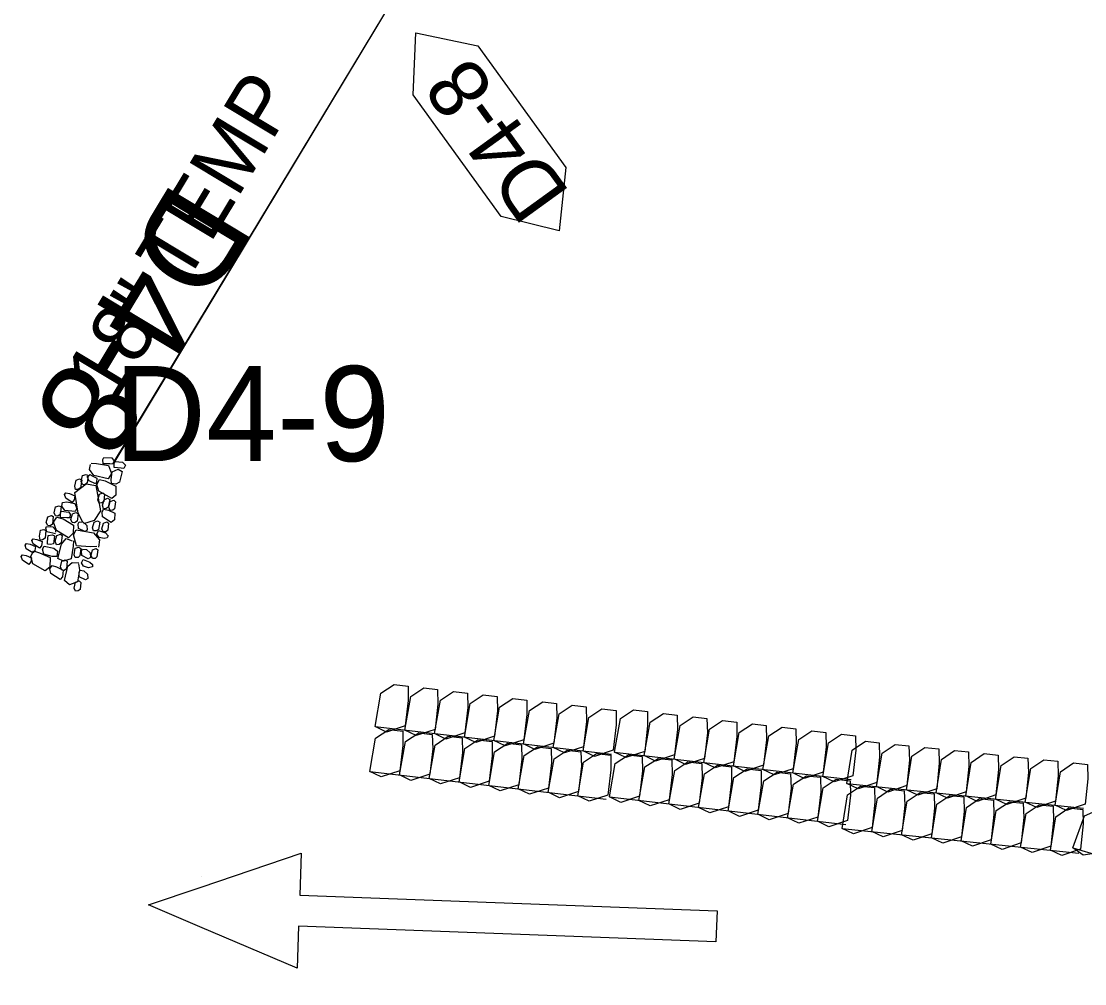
# Model space of a CAD drawing. Extents: x 465700 to 483515, y 488970 to 507540.
# Drawn here: x 475118.5 to 475207.8, y 502741.4 to 502822.3 of the extents above; entities that cross this region are included whole.
import ezdxf

# ---------------------------------------------------------------- set-up
doc = ezdxf.new("R2010")
doc.units = 0
for name, color, linetype in [('Default', 7, 'Continuous'), ('Exist Plan Preparation Drainage Flow Arrows', 7, 'Continuous'), ('Prop Drainage Structure Box Number Symbol CELL', 7, 'Continuous'), ('Prop Drainage Structure Pipe CSP 18in', 7, 'Continuous'), ('Prop Drainage Structure Pipe CSP 18in Label', 7, 'Continuous'), ('Prop Erosion Embankment Toe Protection CELL', 7, 'Continuous'), ('Prop Erosion Rip Rap Pad at Outlet CELL', 7, 'Continuous'), ('Scratch_Level_8', 7, 'Continuous')]:
    doc.layers.add(name, color=color, linetype=linetype)

# ---------------------------------------------------------------- blocks, each defined once
blk = doc.blocks.new('Existing ground flow arrow')
at = {"layer": 'Default'}
blk.add_line((2.5, -4.33), (2.5, -4.33), dxfattribs=at)
blk.add_lwpolyline([(-1.285, -47.195), (-1.285, -12.525), (-4.774, -12.527), (-1.65, -4.33), (0, 0), (1.651, -4.33), (4.776, -12.525), (1.285, -12.524), (1.285, -47.195), (0, -47.195)], close=True, dxfattribs=at)

msp = doc.modelspace()

# ---------------------------------------------------------------- linework, layer by layer
at = {"layer": 'Prop Drainage Structure Box Number Symbol CELL'}
msp.add_lwpolyline([(475158.81, 502805.924), (475151.418, 502816.133), (475151.631, 502821.353), (475156.843, 502820.256), (475164.235, 502810.047), (475163.682, 502804.709), (475158.81, 502805.924)], dxfattribs=at)
at = {"layer": 'Prop Drainage Structure Pipe CSP 18in'}
msp.add_line((475149.932, 502824.537), (475126.251, 502785.195), dxfattribs=at)
at = {"layer": 'Prop Erosion Embankment Toe Protection CELL'}
for p, q in [((475148.217, 502763.035), (475168.081, 502760.713)), ((475168.343, 502760.895), (475188.208, 502758.573)), ((475147.776, 502759.26), (475167.64, 502756.939)), ((475187.856, 502758.247), (475207.748, 502756.17)), ((475167.902, 502757.12), (475187.767, 502754.798)), ((475187.462, 502754.467), (475207.354, 502752.39)), ((475206.856, 502752.84), (475226.028, 502747.145))]:
    msp.add_line(p, q, dxfattribs=at)
for points in [[(475150.98, 502766.437), (475150.99, 502765.228), (475150.74, 502763.092), (475149.169, 502762.571), (475148.217, 502763.035), (475148.697, 502765.848), (475149.813, 502766.573), (475150.98, 502766.437)], [(475153.464, 502766.147), (475153.498, 502764.934), (475153.248, 502762.799), (475151.652, 502762.281), (475150.7, 502762.744), (475151.205, 502765.555), (475152.321, 502766.28), (475153.464, 502766.147)], [(475155.971, 502765.853), (475156.006, 502764.641), (475155.756, 502762.506), (475154.16, 502761.988), (475153.208, 502762.451), (475153.712, 502765.262), (475154.804, 502765.99), (475155.971, 502765.853)], [(475158.479, 502765.56), (475158.489, 502764.351), (475158.239, 502762.216), (475156.668, 502761.694), (475155.716, 502762.158), (475156.196, 502764.972), (475157.287, 502765.7), (475158.479, 502765.56)], [(475160.962, 502765.27), (475160.972, 502764.061), (475160.723, 502761.925), (475159.151, 502761.404), (475158.199, 502761.868), (475158.679, 502764.681), (475159.795, 502765.407), (475160.962, 502765.27)], [(475163.446, 502764.98), (475163.48, 502763.768), (475163.23, 502761.632), (475161.634, 502761.114), (475160.682, 502761.578), (475161.187, 502764.388), (475162.303, 502765.113), (475163.446, 502764.98)], [(475165.953, 502764.687), (475165.988, 502763.475), (475165.738, 502761.339), (475164.142, 502760.821), (475163.19, 502761.285), (475163.694, 502764.095), (475164.786, 502764.823), (475165.953, 502764.687)], [(475168.461, 502764.394), (475168.471, 502763.184), (475168.221, 502761.049), (475166.65, 502760.528), (475165.698, 502760.991), (475166.178, 502763.805), (475167.269, 502764.533), (475168.461, 502764.394)], [(475171.107, 502764.297), (475171.116, 502763.087), (475170.867, 502760.952), (475169.296, 502760.431), (475168.343, 502760.895), (475168.823, 502763.708), (475169.94, 502764.433), (475171.107, 502764.297)], [(475173.59, 502764.006), (475173.624, 502762.794), (475173.375, 502760.659), (475171.779, 502760.141), (475170.826, 502760.604), (475171.331, 502763.415), (475172.447, 502764.14), (475173.59, 502764.006)], [(475176.098, 502763.713), (475176.132, 502762.501), (475175.883, 502760.366), (475174.287, 502759.847), (475173.334, 502760.311), (475173.839, 502763.122), (475174.931, 502763.85), (475176.098, 502763.713)], [(475150.539, 502762.663), (475150.549, 502761.453), (475150.299, 502759.318), (475148.728, 502758.797), (475147.776, 502759.26), (475148.255, 502762.074), (475149.372, 502762.799), (475150.539, 502762.663)], [(475178.606, 502763.42), (475178.615, 502762.211), (475178.366, 502760.075), (475176.795, 502759.554), (475175.842, 502760.018), (475176.322, 502762.831), (475177.414, 502763.56), (475178.606, 502763.42)], [(475181.089, 502763.13), (475181.098, 502761.921), (475180.849, 502759.785), (475179.278, 502759.264), (475178.325, 502759.728), (475178.805, 502762.541), (475179.922, 502763.266), (475181.089, 502763.13)], [(475183.572, 502762.84), (475183.606, 502761.628), (475183.357, 502759.492), (475181.761, 502758.974), (475180.808, 502759.438), (475181.313, 502762.248), (475182.43, 502762.973), (475183.572, 502762.84)], [(475153.022, 502762.372), (475153.057, 502761.16), (475152.807, 502759.025), (475151.211, 502758.506), (475150.259, 502758.97), (475150.763, 502761.781), (475151.88, 502762.506), (475153.022, 502762.372)], [(475155.53, 502762.079), (475155.565, 502760.867), (475155.315, 502758.732), (475153.719, 502758.213), (475152.767, 502758.677), (475153.271, 502761.487), (475154.363, 502762.216), (475155.53, 502762.079)], [(475158.038, 502761.786), (475158.048, 502760.577), (475157.798, 502758.441), (475156.227, 502757.92), (475155.275, 502758.384), (475155.754, 502761.197), (475156.846, 502761.925), (475158.038, 502761.786)], [(475186.08, 502762.547), (475186.114, 502761.334), (475185.865, 502759.199), (475184.269, 502758.681), (475183.316, 502759.144), (475183.821, 502761.955), (475184.913, 502762.683), (475186.08, 502762.547)], [(475188.588, 502762.253), (475188.597, 502761.044), (475188.348, 502758.909), (475186.777, 502758.388), (475185.824, 502758.851), (475186.304, 502761.665), (475187.396, 502762.393), (475188.588, 502762.253)], [(475160.521, 502761.496), (475160.531, 502760.287), (475160.281, 502758.151), (475158.71, 502757.63), (475157.758, 502758.094), (475158.237, 502760.907), (475159.354, 502761.632), (475160.521, 502761.496)], [(475163.004, 502761.206), (475163.039, 502759.993), (475162.789, 502757.858), (475161.193, 502757.34), (475160.241, 502757.803), (475160.745, 502760.614), (475161.862, 502761.339), (475163.004, 502761.206)], [(475165.512, 502760.912), (475165.547, 502759.7), (475165.297, 502757.565), (475163.701, 502757.047), (475162.749, 502757.51), (475163.253, 502760.321), (475164.345, 502761.049), (475165.512, 502760.912)], [(475190.578, 502761.683), (475190.603, 502760.473), (475190.379, 502758.335), (475188.815, 502757.795), (475187.856, 502758.247), (475188.302, 502761.066), (475189.409, 502761.805), (475190.578, 502761.683)], [(475193.064, 502761.423), (475193.114, 502760.211), (475192.891, 502758.073), (475191.301, 502757.535), (475190.343, 502757.987), (475190.813, 502760.803), (475191.921, 502761.542), (475193.064, 502761.423)], [(475195.576, 502761.161), (475195.625, 502759.949), (475195.402, 502757.811), (475193.813, 502757.273), (475192.854, 502757.725), (475193.324, 502760.541), (475194.407, 502761.283), (475195.576, 502761.161)], [(475198.087, 502760.899), (475198.112, 502759.69), (475197.888, 502757.551), (475196.324, 502757.011), (475195.366, 502757.463), (475195.811, 502760.282), (475196.894, 502761.023), (475198.087, 502760.899)], [(475168.02, 502760.619), (475168.03, 502759.41), (475167.78, 502757.275), (475166.209, 502756.753), (475165.257, 502757.217), (475165.736, 502760.03), (475166.828, 502760.759), (475168.02, 502760.619)], [(475170.665, 502760.522), (475170.675, 502759.313), (475170.426, 502757.178), (475168.854, 502756.657), (475167.902, 502757.12), (475168.382, 502759.934), (475169.498, 502760.659), (475170.665, 502760.522)], [(475173.149, 502760.232), (475173.183, 502759.02), (475172.933, 502756.885), (475171.338, 502756.366), (475170.385, 502756.83), (475170.89, 502759.64), (475172.006, 502760.366), (475173.149, 502760.232)], [(475175.656, 502759.939), (475175.691, 502758.727), (475175.441, 502756.591), (475173.845, 502756.073), (475172.893, 502756.537), (475173.398, 502759.347), (475174.489, 502760.075), (475175.656, 502759.939)], [(475200.574, 502760.639), (475200.598, 502759.43), (475200.375, 502757.292), (475198.81, 502756.751), (475197.852, 502757.203), (475198.297, 502760.022), (475199.405, 502760.761), (475200.574, 502760.639)], [(475203.06, 502760.379), (475203.11, 502759.168), (475202.886, 502757.029), (475201.297, 502756.491), (475200.339, 502756.943), (475200.809, 502759.76), (475201.916, 502760.499), (475203.06, 502760.379)], [(475205.571, 502760.117), (475205.621, 502758.906), (475205.398, 502756.767), (475203.808, 502756.229), (475202.85, 502756.681), (475203.32, 502759.498), (475204.403, 502760.239), (475205.571, 502760.117)], [(475178.164, 502759.646), (475178.174, 502758.437), (475177.924, 502756.301), (475176.353, 502755.78), (475175.401, 502756.244), (475175.881, 502759.057), (475176.973, 502759.785), (475178.164, 502759.646)], [(475180.647, 502759.356), (475180.657, 502758.146), (475180.408, 502756.011), (475178.836, 502755.49), (475177.884, 502755.954), (475178.364, 502758.767), (475179.48, 502759.492), (475180.647, 502759.356)], [(475183.131, 502759.065), (475183.165, 502757.853), (475182.915, 502755.718), (475181.32, 502755.2), (475180.367, 502755.663), (475180.872, 502758.474), (475181.988, 502759.199), (475183.131, 502759.065)], [(475208.083, 502759.855), (475208.107, 502758.646), (475207.884, 502756.508), (475206.32, 502755.967), (475205.361, 502756.419), (475205.806, 502759.238), (475206.889, 502759.98), (475208.083, 502759.855)], [(475185.638, 502758.772), (475185.673, 502757.56), (475185.423, 502755.425), (475183.827, 502754.906), (475182.875, 502755.37), (475183.38, 502758.181), (475184.471, 502758.909), (475185.638, 502758.772)], [(475188.146, 502758.479), (475188.156, 502757.27), (475187.906, 502755.134), (475186.335, 502754.613), (475185.383, 502755.077), (475185.863, 502757.89), (475186.955, 502758.618), (475188.146, 502758.479)], [(475190.183, 502757.903), (475190.208, 502756.694), (475189.985, 502754.556), (475188.42, 502754.015), (475187.462, 502754.467), (475187.907, 502757.286), (475189.015, 502758.025), (475190.183, 502757.903)], [(475192.67, 502757.644), (475192.719, 502756.432), (475192.496, 502754.293), (475190.907, 502753.756), (475189.948, 502754.208), (475190.418, 502757.024), (475191.526, 502757.763), (475192.67, 502757.644)], [(475195.181, 502757.381), (475195.231, 502756.17), (475195.007, 502754.031), (475193.418, 502753.493), (475192.46, 502753.945), (475192.93, 502756.762), (475194.013, 502757.503), (475195.181, 502757.381)], [(475197.693, 502757.119), (475197.717, 502755.91), (475197.494, 502753.772), (475195.929, 502753.231), (475194.971, 502753.683), (475195.416, 502756.502), (475196.499, 502757.244), (475197.693, 502757.119)], [(475200.179, 502756.86), (475200.204, 502755.65), (475199.98, 502753.512), (475198.416, 502752.972), (475197.458, 502753.424), (475197.903, 502756.243), (475199.01, 502756.982), (475200.179, 502756.86)], [(475202.666, 502756.6), (475202.715, 502755.388), (475202.492, 502753.25), (475200.902, 502752.712), (475199.944, 502753.164), (475200.414, 502755.98), (475201.522, 502756.719), (475202.666, 502756.6)], [(475205.177, 502756.338), (475205.226, 502755.126), (475205.003, 502752.988), (475203.414, 502752.45), (475202.455, 502752.902), (475202.925, 502755.718), (475204.008, 502756.46), (475205.177, 502756.338)], [(475207.688, 502756.076), (475207.713, 502754.866), (475207.49, 502752.728), (475205.925, 502752.188), (475204.967, 502752.64), (475205.412, 502755.459), (475206.495, 502756.2), (475207.688, 502756.076)], [(475210.162, 502755.718), (475209.964, 502754.525), (475209.352, 502752.464), (475207.715, 502752.22), (475206.856, 502752.84), (475207.811, 502755.529), (475209.036, 502756.052), (475210.162, 502755.718)]]:
    msp.add_lwpolyline(points, dxfattribs=at)
at = {"layer": 'Prop Erosion Rip Rap Pad at Outlet CELL'}
msp.add_line((475126.285, 502785.35), (475126.285, 502785.35), dxfattribs=at)
msp.add_line((475126.285, 502785.35), (475126.285, 502785.35), dxfattribs=at)
for points in [[(475124.35, 502785.174), (475124.791, 502785.152), (475125.805, 502784.982), (475126.057, 502784.311), (475125.772, 502783.854), (475124.576, 502784.134), (475124.203, 502784.658), (475124.291, 502785.064)], [(475126.143, 502785.086), (475125.92, 502785.119), (475125.378, 502785.138), (475125.336, 502785.486), (475125.424, 502785.651), (475126.089, 502785.624), (475126.283, 502785.351), (475126.143, 502785.086)], [(475127.107, 502784.744), (475126.868, 502784.772), (475126.292, 502784.808), (475126.301, 502785.144), (475126.377, 502785.315), (475126.992, 502785.272), (475127.237, 502785.015), (475127.107, 502784.744)], [(475123.63, 502783.391), (475123.513, 502783.651), (475123.631, 502784.141), (475123.935, 502784.234), (475124.101, 502784.146), (475124.024, 502783.521), (475123.831, 502783.37), (475123.63, 502783.391)], [(475124.237, 502784.215), (475124.442, 502784.121), (475124.845, 502783.921), (475124.815, 502783.597), (475124.727, 502783.432), (475124.191, 502783.702), (475124.026, 502784.03), (475124.237, 502784.215)], [(475126.075, 502783.466), (475126.05, 502783.819), (475126.116, 502784.449), (475126.613, 502784.666), (475126.972, 502784.49), (475126.738, 502783.595), (475126.432, 502783.418), (475126.075, 502783.466)], [(475123.049, 502782.964), (475122.978, 502783.256), (475123.096, 502783.745), (475123.367, 502783.856), (475123.566, 502783.751), (475123.45, 502783.105), (475123.267, 502782.975), (475123.049, 502782.964)], [(475123.665, 502780.231), (475123.258, 502780.985), (475122.981, 502782.702), (475123.939, 502783.44), (475124.751, 502783.291), (475125.153, 502781.168), (475124.607, 502780.354), (475123.706, 502780.068)], [(475125.044, 502783.815), (475125.533, 502783.697), (475126.439, 502783.245), (475126.443, 502782.479), (475126.084, 502782.202), (475125.014, 502782.826), (475124.843, 502783.384), (475125.044, 502783.815)], [(475122.237, 502782.687), (475122.543, 502782.624), (475122.997, 502782.439), (475122.938, 502782.088), (475122.76, 502781.886), (475122.226, 502782.24), (475122.127, 502782.533), (475122.237, 502782.687)], [(475125.034, 502781.825), (475124.918, 502782.085), (475125.047, 502782.568), (475125.335, 502782.684), (475125.483, 502782.563), (475125.407, 502781.967), (475125.253, 502781.836), (475125.034, 502781.825)], [(475121.351, 502780.751), (475121.235, 502781.011), (475121.353, 502781.501), (475121.657, 502781.594), (475121.823, 502781.506), (475121.757, 502780.876), (475121.552, 502780.73), (475121.351, 502780.751)], [(475121.943, 502781.867), (475122.303, 502781.931), (475122.998, 502781.802), (475123.156, 502781.379), (475123.015, 502781.114), (475122.145, 502781.207), (475121.891, 502781.555), (475121.943, 502781.867)], [(475125.392, 502781.352), (475125.299, 502781.656), (475125.455, 502782.111), (475125.721, 502782.239), (475125.92, 502782.133), (475125.798, 502781.477), (475125.61, 502781.364), (475125.392, 502781.352)], [(475125.964, 502781.204), (475125.837, 502781.47), (475125.966, 502781.953), (475126.265, 502782.063), (475126.413, 502781.942), (475126.326, 502781.352), (475126.183, 502781.216), (475125.964, 502781.204)], [(475120.705, 502779.934), (475120.588, 502780.194), (475120.707, 502780.683), (475121.011, 502780.776), (475121.176, 502780.689), (475121.111, 502780.058), (475120.906, 502779.912), (475120.705, 502779.934)], [(475121.483, 502780.653), (475122, 502780.506), (475122.859, 502779.965), (475122.853, 502779.289), (475122.464, 502778.901), (475121.439, 502779.53), (475121.193, 502780.213), (475121.483, 502780.653)], [(475122.56, 502780.577), (475122.32, 502780.577), (475121.79, 502780.618), (475121.766, 502780.999), (475121.842, 502781.142), (475122.483, 502781.071), (475122.602, 502780.894), (475122.56, 502780.577)], [(475122.763, 502780.186), (475122.641, 502780.435), (475122.798, 502780.918), (475123.058, 502781.034), (475123.257, 502780.929), (475123.169, 502780.31), (475122.964, 502780.164), (475122.763, 502780.186)], [(475125.402, 502781.318), (475125.814, 502781.241), (475126.35, 502780.971), (475126.32, 502780.407), (475126.041, 502780.201), (475125.314, 502780.672), (475125.268, 502781.064), (475125.402, 502781.318)], [(475121.348, 502779.253), (475121.126, 502779.286), (475120.642, 502779.415), (475120.543, 502779.709), (475120.602, 502779.847), (475121.144, 502779.828), (475121.357, 502779.588), (475121.368, 502779.37)], [(475123.357, 502780.239), (475123.681, 502780.208), (475123.999, 502779.927), (475124.017, 502779.535), (475123.83, 502779.422), (475123.294, 502779.692), (475123.27, 502780.073), (475123.357, 502780.239)], [(475124.558, 502779.488), (475124.469, 502779.747), (475124.615, 502780.208), (475124.892, 502780.33), (475125.091, 502780.224), (475124.964, 502779.612), (475124.777, 502779.499), (475124.558, 502779.488)], [(475125.372, 502779.396), (475125.262, 502779.667), (475125.391, 502780.15), (475125.673, 502780.255), (475125.821, 502780.134), (475125.751, 502779.548), (475125.597, 502779.418), (475125.372, 502779.396)], [(475119.482, 502778.829), (475119.793, 502778.776), (475120.248, 502778.592), (475120.189, 502778.241), (475120.01, 502778.038), (475119.477, 502778.393), (475119.377, 502778.686), (475119.482, 502778.829)], [(475120.061, 502778.719), (475120.007, 502779.045), (475120.103, 502779.546), (475120.39, 502779.606), (475120.544, 502779.524), (475120.484, 502778.877), (475120.279, 502778.731), (475120.061, 502778.719)], [(475120.678, 502778.363), (475120.7, 502778.564), (475120.741, 502779.094), (475121.117, 502779.163), (475121.283, 502779.076), (475121.193, 502778.401), (475120.93, 502778.357), (475120.678, 502778.363)], [(475121.449, 502778.322), (475121.339, 502778.621), (475121.468, 502779.105), (475121.772, 502779.198), (475121.926, 502779.088), (475121.839, 502778.497), (475121.667, 502778.334), (475121.449, 502778.322)], [(475122.877, 502778.64), (475122.855, 502778.199), (475122.667, 502777.152), (475122.019, 502776.944), (475121.55, 502777.179), (475121.852, 502778.363), (475122.261, 502778.839), (475122.76, 502778.659)], [(475124.845, 502778.161), (475124.307, 502778.135), (475123.124, 502778.226), (475122.878, 502779.149), (475123.096, 502779.585), (475124.554, 502779.32), (475125.055, 502778.743), (475124.961, 502778.114)], [(475125.696, 502778.912), (475125.443, 502778.835), (475125.02, 502778.918), (475124.843, 502779.224), (475124.984, 502779.517), (475125.555, 502779.313), (475125.773, 502779.084), (475125.696, 502778.912)], [(475118.918, 502778.434), (475119.224, 502778.371), (475119.678, 502778.186), (475119.62, 502777.835), (475119.441, 502777.633), (475118.908, 502777.987), (475118.808, 502778.28), (475118.918, 502778.434)], [(475121.464, 502777.338), (475121.078, 502777.33), (475120.384, 502777.543), (475120.26, 502777.949), (475120.4, 502778.213), (475121.23, 502778.042), (475121.514, 502777.778), (475121.464, 502777.338)], [(475123.016, 502777.25), (475122.927, 502777.481), (475123.024, 502778.038), (475123.329, 502778.131), (475123.477, 502778.01), (475123.411, 502777.38), (475123.268, 502777.244), (475123.016, 502777.25)], [(475123.632, 502777.956), (475123.955, 502777.926), (475124.273, 502777.644), (475124.291, 502777.252), (475124.104, 502777.139), (475123.568, 502777.41), (475123.544, 502777.79), (475123.632, 502777.956)], [(475124.479, 502777.153), (475124.351, 502777.418), (475124.481, 502777.902), (475124.769, 502778.018), (475124.917, 502777.897), (475124.846, 502777.311), (475124.703, 502777.175), (475124.479, 502777.153)], [(475118.593, 502777.475), (475118.899, 502777.411), (475119.353, 502777.227), (475119.294, 502776.876), (475119.116, 502776.673), (475118.582, 502777.028), (475118.483, 502777.321), (475118.593, 502777.475)], [(475119.524, 502777.815), (475120.018, 502777.652), (475120.902, 502777.24), (475120.894, 502776.451), (475120.478, 502776.12), (475119.442, 502776.727), (475119.289, 502777.346), (475119.524, 502777.815)], [(475121.883, 502776.181), (475121.772, 502776.452), (475121.879, 502776.947), (475122.184, 502777.041), (475122.349, 502776.953), (475122.278, 502776.311), (475122.084, 502776.16), (475121.883, 502776.181)], [(475124.468, 502776.465), (475124.131, 502776.389), (475123.703, 502776.517), (475123.542, 502776.801), (475123.672, 502777.072), (475124.243, 502776.868), (475124.479, 502776.672), (475124.468, 502776.465)], [(475121.088, 502776.575), (475121.443, 502776.471), (475122.012, 502776.184), (475121.953, 502775.62), (475121.752, 502775.401), (475120.965, 502775.918), (475120.896, 502776.295), (475121.088, 502776.575)], [(475123.289, 502776.723), (475123.377, 502776.223), (475123.207, 502775.21), (475122.536, 502774.957), (475122.125, 502775.303), (475122.383, 502776.51), (475122.76, 502776.82), (475123.324, 502776.789)], [(475123.427, 502776.183), (475123.744, 502776.142), (475124.062, 502775.86), (475124.069, 502775.474), (475123.882, 502775.361), (475123.346, 502775.631), (475123.339, 502776.017), (475123.427, 502776.183)], [(475123.043, 502774.42), (475122.915, 502774.685), (475123.044, 502775.169), (475123.343, 502775.279), (475123.491, 502775.158), (475123.421, 502774.572), (475123.267, 502774.442), (475123.043, 502774.42)]]:
    msp.add_lwpolyline(points, dxfattribs=at)
at = {"layer": 'Scratch_Level_8'}
msp.add_line((475149.932, 502824.537), (475126.285, 502785.35), dxfattribs=at)

# ---------------------------------------------------------------- block references
at = {"layer": 'Exist Plan Preparation Drainage Flow Arrows', "xscale": 1.012407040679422, "yscale": 1.0124070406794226, "rotation": 87.84970995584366}
msp.add_blockref('Existing ground flow arrow', (475129.161, 502748.039), dxfattribs=at)

# ---------------------------------------------------------------- texts
at = {"layer": 'Prop Drainage Structure Box Number Symbol CELL'}
msp.add_text('D4-8', height=5, rotation=125.90454, dxfattribs=at).set_placement((475164.669, 502807.878))
at = {"layer": 'Prop Drainage Structure Pipe CSP 18in Label'}
msp.add_text('18" TEMP', height=5, rotation=58.95571, dxfattribs=at).set_placement((475126.221, 502790.069))
at = {"layer": 'Scratch_Level_8'}
msp.add_text('D4-8', height=8, rotation=238.89216, dxfattribs=at).set_placement((475131.259, 502809.077))
msp.add_text('D4-9', height=8, dxfattribs=at).set_placement((475126.285, 502785.35))

doc.saveas('drawing.dxf')
